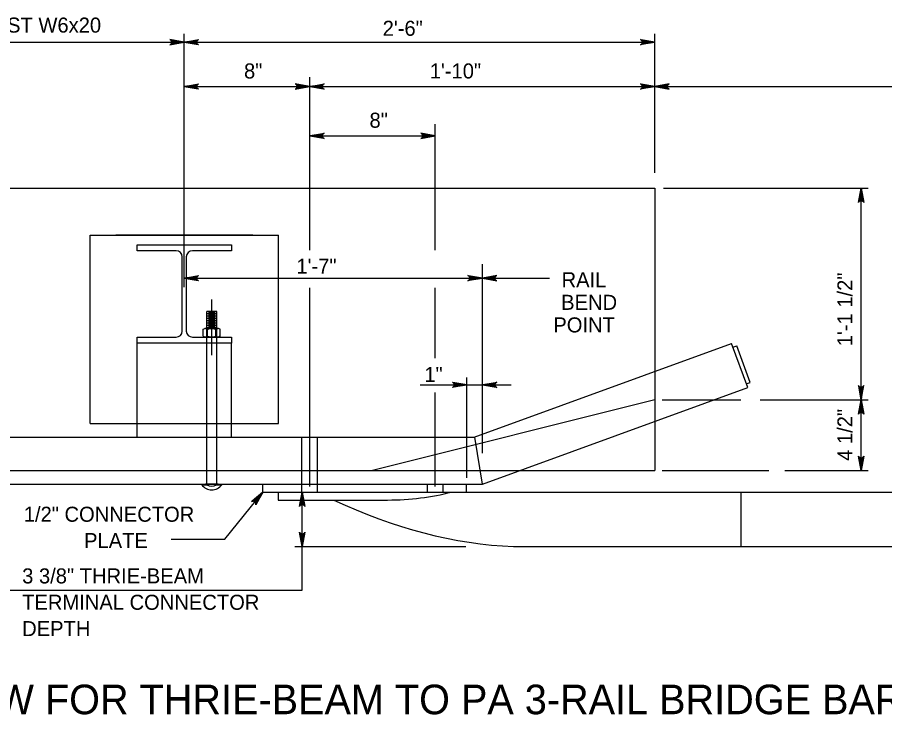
# Model space of a CAD drawing. Extents: x 632007860 to 635435983, y 295418622 to 297794622.
# Drawn here: x 634661713 to 634840166, y 296955748 to 297099258 of the extents above; entities that cross this region are included whole.
import ezdxf

# ---------------------------------------------------------------- set-up
doc = ezdxf.new("R2010")
doc.units = 0
for name, color, linetype in [('Default', 7, 'Continuous'), ('S-DETL-DIMS', 7, 'Continuous'), ('S-DETL-T120', 7, 'Continuous'), ('S-DETL-T240', 7, 'Continuous'), ('S-MISC-CNTR-WT01', 7, 'Continuous'), ('S-STEL', 7, 'Continuous')]:
    doc.layers.add(name, color=color, linetype=linetype)

msp = doc.modelspace()

# ---------------------------------------------------------------- linework, layer by layer
at = {"layer": 'Default'}
for p, q in [((634686376, 297051230), (634686376, 297052407)), ((634686376, 297052407), (634705743, 297052407)), ((634694397, 297051230), (634686376, 297051230)), ((634705743, 297051230), (634697721, 297051230)), ((634705743, 297052407), (634705743, 297051230)), ((634695640, 297034690), (634695640, 297049988)), ((634696479, 297049988), (634696479, 297034690)), ((634686376, 297032235), (634686376, 297033448)), ((634686376, 297033448), (634694397, 297033448)), ((634697721, 297033448), (634705743, 297033448)), ((634705743, 297033448), (634705743, 297032235)), ((634705743, 297032235), (634686376, 297032235))]:
    msp.add_line(p, q, dxfattribs=at)
for centre, start, end in [((634694397, 297049988), 0, 90), ((634697721, 297049988), 90, 180), ((634694397, 297034690), 270, 0), ((634697721, 297034690), 180, 270)]:
    msp.add_arc(centre, 1242, start, end, dxfattribs=at)
at = {"layer": 'S-DETL-DIMS'}
for p, q in [((634792897, 297067252), (634792897, 297095865)), ((634647552, 297094126), (634792897, 297094126)), ((634696059, 297085001), (634905868, 297085001)), ((634721865, 297074864), (634747685, 297074864)), ((634794667, 297064108), (634836771, 297064108)), ((634835313, 297006007), (634835313, 297064108)), ((634757389, 297009567), (634757389, 297048486)), ((634696059, 297045559), (634771239, 297045559)), ((634754174, 297004474), (634754174, 297025164)), ((634744614, 297023632), (634757389, 297023632)), ((634757389, 297023632), (634763328, 297023632)), ((634794387, 297020532), (634810576, 297020532)), ((634814560, 297020532), (634836771, 297020532)), ((634794387, 297006007), (634816347, 297006007)), ((634819635, 297006007), (634836771, 297006007)), ((634704395, 296991875), (634712200, 297001569)), ((634720312, 296981393), (634720312, 297001569)), ((634693381, 296991875), (634704395, 296991875)), ((634718830, 296990335), (634754015, 296990335)), ((634659121, 296981393), (634720312, 296981393))]:
    msp.add_line(p, q, dxfattribs=at)
for points in [[(634696059, 297094126), (634693100, 297094680), (634693214, 297094601), (634693328, 297094522), (634693387, 297094423), (634693445, 297094324), (634693462, 297094225), (634693479, 297094126), (634693462, 297094026), (634693445, 297093927), (634693387, 297093828), (634693328, 297093729), (634693214, 297093650), (634693100, 297093571), (634696059, 297094126), (634693214, 297093650), (634693328, 297093729), (634696059, 297094126), (634693387, 297093828), (634693445, 297093927), (634696059, 297094126), (634693462, 297094026), (634693479, 297094126), (634696059, 297094126), (634693462, 297094225), (634693445, 297094324), (634696059, 297094126), (634693387, 297094423), (634693328, 297094522), (634696059, 297094126), (634693214, 297094601)], [(634696059, 297094126), (634699018, 297094680), (634698904, 297094601), (634698790, 297094522), (634698732, 297094423), (634698673, 297094324), (634698656, 297094225), (634698639, 297094126), (634698656, 297094026), (634698673, 297093927), (634698732, 297093828), (634698790, 297093729), (634698904, 297093650), (634699018, 297093571), (634696059, 297094126), (634698904, 297093650), (634698790, 297093729), (634696059, 297094126), (634698732, 297093828), (634698673, 297093927), (634696059, 297094126), (634698656, 297094026), (634698639, 297094126), (634696059, 297094126), (634698656, 297094225), (634698673, 297094324), (634696059, 297094126), (634698732, 297094423), (634698790, 297094522), (634696059, 297094126), (634698904, 297094601)], [(634792897, 297094126), (634789938, 297093571), (634790052, 297093650), (634790166, 297093729), (634790225, 297093828), (634790284, 297093927), (634790301, 297094026), (634790318, 297094126), (634790301, 297094225), (634790284, 297094324), (634790225, 297094423), (634790166, 297094522), (634790052, 297094601), (634789938, 297094680), (634792897, 297094126), (634790052, 297094601), (634790166, 297094522), (634792897, 297094126), (634790225, 297094423), (634790284, 297094324), (634792897, 297094126), (634790301, 297094225), (634790318, 297094126), (634792897, 297094126), (634790301, 297094026), (634790284, 297093927), (634792897, 297094126), (634790225, 297093828), (634790166, 297093729), (634792897, 297094126), (634790052, 297093650)], [(634696059, 297085001), (634699018, 297085556), (634698904, 297085477), (634698790, 297085398), (634698732, 297085298), (634698673, 297085199), (634698656, 297085100), (634698639, 297085001), (634698656, 297084901), (634698673, 297084802), (634698732, 297084703), (634698790, 297084604), (634698904, 297084525), (634699018, 297084446), (634696059, 297085001), (634698904, 297084525), (634698790, 297084604), (634696059, 297085001), (634698732, 297084703), (634698673, 297084802), (634696059, 297085001), (634698656, 297084901), (634698639, 297085001), (634696059, 297085001), (634698656, 297085100), (634698673, 297085199), (634696059, 297085001), (634698732, 297085298), (634698790, 297085398), (634696059, 297085001), (634698904, 297085477)], [(634721865, 297085001), (634718906, 297085556), (634719020, 297085477), (634719134, 297085398), (634719193, 297085298), (634719251, 297085199), (634719268, 297085100), (634719285, 297085001), (634719268, 297084901), (634719251, 297084802), (634719193, 297084703), (634719134, 297084604), (634719020, 297084525), (634718906, 297084446), (634721865, 297085001), (634719020, 297084525), (634719134, 297084604), (634721865, 297085001), (634719193, 297084703), (634719251, 297084802), (634721865, 297085001), (634719268, 297084901), (634719285, 297085001), (634721865, 297085001), (634719268, 297085100), (634719251, 297085199), (634721865, 297085001), (634719193, 297085298), (634719134, 297085398), (634721865, 297085001), (634719020, 297085477)], [(634721865, 297085001), (634724824, 297085556), (634724710, 297085477), (634724596, 297085398), (634724538, 297085298), (634724479, 297085199), (634724462, 297085100), (634724445, 297085001), (634724462, 297084901), (634724479, 297084802), (634724538, 297084703), (634724596, 297084604), (634724710, 297084525), (634724824, 297084446), (634721865, 297085001), (634724710, 297084525), (634724596, 297084604), (634721865, 297085001), (634724538, 297084703), (634724479, 297084802), (634721865, 297085001), (634724462, 297084901), (634724445, 297085001), (634721865, 297085001), (634724462, 297085100), (634724479, 297085199), (634721865, 297085001), (634724538, 297085298), (634724596, 297085398), (634721865, 297085001), (634724710, 297085477)], [(634792897, 297085001), (634789938, 297084446), (634790052, 297084525), (634790166, 297084604), (634790225, 297084703), (634790284, 297084802), (634790301, 297084901), (634790318, 297085001), (634790301, 297085100), (634790284, 297085199), (634790225, 297085298), (634790166, 297085398), (634790052, 297085477), (634789938, 297085556), (634792897, 297085001), (634790052, 297085477), (634790166, 297085398), (634792897, 297085001), (634790225, 297085298), (634790284, 297085199), (634792897, 297085001), (634790301, 297085100), (634790318, 297085001), (634792897, 297085001), (634790301, 297084901), (634790284, 297084802), (634792897, 297085001), (634790225, 297084703), (634790166, 297084604), (634792897, 297085001), (634790052, 297084525)], [(634792897, 297085001), (634795857, 297084446), (634795743, 297084525), (634795629, 297084604), (634795570, 297084703), (634795511, 297084802), (634795494, 297084901), (634795477, 297085001), (634795494, 297085100), (634795511, 297085199), (634795570, 297085298), (634795629, 297085398), (634795743, 297085477), (634795857, 297085556), (634792897, 297085001), (634795743, 297085477), (634795629, 297085398), (634792897, 297085001), (634795570, 297085298), (634795511, 297085199), (634792897, 297085001), (634795494, 297085100), (634795477, 297085001), (634792897, 297085001), (634795494, 297084901), (634795511, 297084802), (634792897, 297085001), (634795570, 297084703), (634795629, 297084604), (634792897, 297085001), (634795743, 297084525)], [(634721865, 297074864), (634724824, 297075419), (634724710, 297075340), (634724596, 297075261), (634724538, 297075162), (634724479, 297075063), (634724462, 297074963), (634724445, 297074864), (634724462, 297074765), (634724479, 297074666), (634724538, 297074566), (634724596, 297074467), (634724710, 297074388), (634724824, 297074309), (634721865, 297074864), (634724710, 297074388), (634724596, 297074467), (634721865, 297074864), (634724538, 297074566), (634724479, 297074666), (634721865, 297074864), (634724462, 297074765), (634724445, 297074864), (634721865, 297074864), (634724462, 297074963), (634724479, 297075063), (634721865, 297074864), (634724538, 297075162), (634724596, 297075261), (634721865, 297074864), (634724710, 297075340)], [(634747685, 297074864), (634744726, 297075419), (634744840, 297075340), (634744954, 297075261), (634745013, 297075162), (634745072, 297075063), (634745089, 297074963), (634745106, 297074864), (634745089, 297074765), (634745072, 297074666), (634745013, 297074566), (634744954, 297074467), (634744840, 297074388), (634744726, 297074309), (634747685, 297074864), (634744840, 297074388), (634744954, 297074467), (634747685, 297074864), (634745013, 297074566), (634745072, 297074666), (634747685, 297074864), (634745089, 297074765), (634745106, 297074864), (634747685, 297074864), (634745089, 297074963), (634745072, 297075063), (634747685, 297074864), (634745013, 297075162), (634744954, 297075261), (634747685, 297074864), (634744840, 297075340)], [(634835313, 297064108), (634835868, 297061148), (634835789, 297061262), (634835710, 297061376), (634835611, 297061435), (634835512, 297061494), (634835413, 297061511), (634835313, 297061528), (634835214, 297061511), (634835115, 297061494), (634835016, 297061435), (634834917, 297061376), (634834838, 297061262), (634834759, 297061148), (634835313, 297064108), (634834838, 297061262), (634834917, 297061376), (634835313, 297064108), (634835016, 297061435), (634835115, 297061494), (634835313, 297064108), (634835214, 297061511), (634835313, 297061528), (634835313, 297064108), (634835413, 297061511), (634835512, 297061494), (634835313, 297064108), (634835611, 297061435), (634835710, 297061376), (634835313, 297064108), (634835789, 297061262)], [(634696059, 297045559), (634699018, 297046113), (634698904, 297046034), (634698790, 297045955), (634698732, 297045856), (634698673, 297045757), (634698656, 297045658), (634698639, 297045559), (634698656, 297045459), (634698673, 297045360), (634698732, 297045261), (634698790, 297045162), (634698904, 297045083), (634699018, 297045004), (634696059, 297045559), (634698904, 297045083), (634698790, 297045162), (634696059, 297045559), (634698732, 297045261), (634698673, 297045360), (634696059, 297045559), (634698656, 297045459), (634698639, 297045559), (634696059, 297045559), (634698656, 297045658), (634698673, 297045757), (634696059, 297045559), (634698732, 297045856), (634698790, 297045955), (634696059, 297045559), (634698904, 297046034)], [(634757389, 297045559), (634754430, 297045004), (634754544, 297045083), (634754658, 297045162), (634754717, 297045261), (634754776, 297045360), (634754793, 297045459), (634754810, 297045559), (634754793, 297045658), (634754776, 297045757), (634754717, 297045856), (634754658, 297045955), (634754544, 297046034), (634754430, 297046113), (634757389, 297045559), (634754544, 297046034), (634754658, 297045955), (634757389, 297045559), (634754717, 297045856), (634754776, 297045757), (634757389, 297045559), (634754793, 297045658), (634754810, 297045559), (634757389, 297045559), (634754793, 297045459), (634754776, 297045360), (634757389, 297045559), (634754717, 297045261), (634754658, 297045162), (634757389, 297045559), (634754544, 297045083)], [(634757389, 297045559), (634760349, 297045004), (634760235, 297045083), (634760121, 297045162), (634760062, 297045261), (634760003, 297045360), (634759986, 297045459), (634759969, 297045559), (634759986, 297045658), (634760003, 297045757), (634760062, 297045856), (634760121, 297045955), (634760235, 297046034), (634760349, 297046113), (634757389, 297045559), (634760235, 297046034), (634760121, 297045955), (634757389, 297045559), (634760062, 297045856), (634760003, 297045757), (634757389, 297045559), (634759986, 297045658), (634759969, 297045559), (634757389, 297045559), (634759986, 297045459), (634760003, 297045360), (634757389, 297045559), (634760062, 297045261), (634760121, 297045162), (634757389, 297045559), (634760235, 297045083)], [(634754174, 297023632), (634751215, 297023078), (634751329, 297023157), (634751443, 297023236), (634751502, 297023335), (634751561, 297023434), (634751578, 297023533), (634751595, 297023632), (634751578, 297023732), (634751561, 297023831), (634751502, 297023930), (634751443, 297024029), (634751329, 297024108), (634751215, 297024187), (634754174, 297023632), (634751329, 297024108), (634751443, 297024029), (634754174, 297023632), (634751502, 297023930), (634751561, 297023831), (634754174, 297023632), (634751578, 297023732), (634751595, 297023632), (634754174, 297023632), (634751578, 297023533), (634751561, 297023434), (634754174, 297023632), (634751502, 297023335), (634751443, 297023236), (634754174, 297023632), (634751329, 297023157)], [(634757389, 297023632), (634760349, 297024187), (634760235, 297024108), (634760121, 297024029), (634760062, 297023930), (634760003, 297023831), (634759986, 297023732), (634759969, 297023632), (634759986, 297023533), (634760003, 297023434), (634760062, 297023335), (634760121, 297023236), (634760235, 297023157), (634760349, 297023078), (634757389, 297023632), (634760235, 297023157), (634760121, 297023236), (634757389, 297023632), (634760062, 297023335), (634760003, 297023434), (634757389, 297023632), (634759986, 297023533), (634759969, 297023632), (634757389, 297023632), (634759986, 297023732), (634760003, 297023831), (634757389, 297023632), (634760062, 297023930), (634760121, 297024029), (634757389, 297023632), (634760235, 297024108)], [(634835313, 297020532), (634835868, 297023491), (634835789, 297023377), (634835710, 297023263), (634835611, 297023204), (634835512, 297023146), (634835413, 297023129), (634835313, 297023112), (634835214, 297023129), (634835115, 297023146), (634835016, 297023204), (634834917, 297023263), (634834838, 297023377), (634834759, 297023491), (634835313, 297020532), (634834838, 297023377), (634834917, 297023263), (634835313, 297020532), (634835016, 297023204), (634835115, 297023146), (634835313, 297020532), (634835214, 297023129), (634835313, 297023112), (634835313, 297020532), (634835413, 297023129), (634835512, 297023146), (634835313, 297020532), (634835611, 297023204), (634835710, 297023263), (634835313, 297020532), (634835789, 297023377)], [(634835313, 297020532), (634835868, 297017573), (634835789, 297017687), (634835710, 297017801), (634835611, 297017859), (634835512, 297017918), (634835413, 297017935), (634835313, 297017952), (634835214, 297017935), (634835115, 297017918), (634835016, 297017859), (634834917, 297017801), (634834838, 297017687), (634834759, 297017573), (634835313, 297020532), (634834838, 297017687), (634834917, 297017801), (634835313, 297020532), (634835016, 297017859), (634835115, 297017918), (634835313, 297020532), (634835214, 297017935), (634835313, 297017952), (634835313, 297020532), (634835413, 297017935), (634835512, 297017918), (634835313, 297020532), (634835611, 297017859), (634835710, 297017801), (634835313, 297020532), (634835789, 297017687)], [(634835313, 297006007), (634834759, 297008966), (634834838, 297008852), (634834917, 297008738), (634835016, 297008679), (634835115, 297008620), (634835214, 297008603), (634835313, 297008586), (634835413, 297008603), (634835512, 297008620), (634835611, 297008679), (634835710, 297008738), (634835789, 297008852), (634835868, 297008966), (634835313, 297006007), (634835789, 297008852), (634835710, 297008738), (634835313, 297006007), (634835611, 297008679), (634835512, 297008620), (634835313, 297006007), (634835413, 297008603), (634835313, 297008586), (634835313, 297006007), (634835214, 297008603), (634835115, 297008620), (634835313, 297006007), (634835016, 297008679), (634834917, 297008738), (634835313, 297006007), (634834838, 297008852)], [(634712200, 297001569), (634710776, 296998916), (634710786, 296999054), (634710796, 296999193), (634710756, 296999301), (634710715, 296999409), (634710649, 296999484), (634710582, 296999560), (634710494, 296999609), (634710406, 296999658), (634710292, 296999674), (634710178, 296999690), (634710045, 296999651), (634709912, 296999612), (634712200, 297001569), (634710045, 296999651), (634710178, 296999690), (634712200, 297001569), (634710292, 296999674), (634710406, 296999658), (634712200, 297001569), (634710494, 296999609), (634710582, 296999560), (634712200, 297001569), (634710649, 296999484), (634710715, 296999409), (634712200, 297001569), (634710756, 296999301), (634710796, 296999193), (634712200, 297001569), (634710786, 296999054)], [(634720312, 297001569), (634720867, 296998610), (634720788, 296998724), (634720709, 296998838), (634720609, 296998897), (634720510, 296998955), (634720411, 296998972), (634720312, 296998989), (634720213, 296998972), (634720113, 296998955), (634720014, 296998897), (634719915, 296998838), (634719836, 296998724), (634719757, 296998610), (634720312, 297001569), (634719836, 296998724), (634719915, 296998838), (634720312, 297001569), (634720014, 296998897), (634720113, 296998955), (634720312, 297001569), (634720213, 296998972), (634720312, 296998989), (634720312, 297001569), (634720411, 296998972), (634720510, 296998955), (634720312, 297001569), (634720609, 296998897), (634720709, 296998838), (634720312, 297001569), (634720788, 296998724)], [(634720312, 296990335), (634719757, 296993294), (634719836, 296993180), (634719915, 296993066), (634720014, 296993008), (634720113, 296992949), (634720213, 296992932), (634720312, 296992915), (634720411, 296992932), (634720510, 296992949), (634720609, 296993008), (634720709, 296993066), (634720788, 296993180), (634720867, 296993294), (634720312, 296990335), (634720788, 296993180), (634720709, 296993066), (634720312, 296990335), (634720609, 296993008), (634720510, 296992949), (634720312, 296990335), (634720411, 296992932), (634720312, 296992915), (634720312, 296990335), (634720213, 296992932), (634720113, 296992949), (634720312, 296990335), (634720014, 296993008), (634719915, 296993066), (634720312, 296990335), (634719836, 296993180)]]:
    msp.add_lwpolyline(points, dxfattribs=at)
at = {"layer": 'S-MISC-CNTR-WT01'}
for p, q in [((634696059, 297043709), (634696059, 297095865)), ((634721865, 297051348), (634721865, 297086963)), ((634747685, 297051348), (634747685, 297077275)), ((634721865, 297002724), (634721865, 297043572)), ((634747685, 297029131), (634747685, 297043572)), ((634701707, 297029743), (634701707, 297041212)), ((634747685, 297002724), (634747685, 297022069))]:
    msp.add_line(p, q, dxfattribs=at)
at = {"layer": 'S-STEL'}
for p, q in [((634625904, 297064108), (634792895, 297064108)), ((634792895, 297064108), (634792895, 297006007)), ((634676692, 297015690), (634676692, 297054424)), ((634676692, 297054424), (634715426, 297054424)), ((634710178, 297054426), (634681948, 297054426)), ((634715426, 297015690), (634715426, 297054424)), ((634700713, 297035251), (634700713, 297038689)), ((634702729, 297038689), (634700713, 297038689)), ((634702729, 297035251), (634702729, 297038689)), ((634702729, 297038218), (634700713, 297038218)), ((634702729, 297037746), (634700713, 297037746)), ((634702729, 297037275), (634700713, 297037275)), ((634702729, 297036804), (634700713, 297036804)), ((634702420, 297038453), (634701042, 297038453)), ((634702420, 297037982), (634701042, 297037982)), ((634702420, 297037511), (634701042, 297037511)), ((634702420, 297037039), (634701042, 297037039)), ((634699960, 297035050), (634700309, 297035251)), ((634699960, 297033649), (634699960, 297035050)), ((634703105, 297035251), (634700309, 297035251)), ((634702729, 297036332), (634700713, 297036332)), ((634702729, 297035861), (634700713, 297035861)), ((634702729, 297035390), (634700713, 297035390)), ((634700713, 297003186), (634700713, 297035251)), ((634700833, 297033649), (634700833, 297035050)), ((634702420, 297036568), (634701042, 297036568)), ((634702420, 297036097), (634701042, 297036097)), ((634702420, 297035625), (634701042, 297035625)), ((634702580, 297033649), (634702580, 297035050)), ((634702729, 297003186), (634702729, 297035251)), ((634703454, 297035050), (634703105, 297035251)), ((634703454, 297033649), (634703454, 297035050)), ((634699960, 297033649), (634700309, 297033448)), ((634703105, 297033448), (634700309, 297033448)), ((634703454, 297033649), (634703105, 297033448)), ((634686376, 297015690), (634686376, 297032235)), ((634705743, 297015690), (634705743, 297032235)), ((634755682, 297012866), (634808675, 297032154)), ((634811987, 297023055), (634808675, 297032154)), ((634808957, 297031379), (634809732, 297031661)), ((634812480, 297024112), (634809732, 297031661)), ((634757389, 297003183), (634811987, 297023055)), ((634811704, 297023830), (634812480, 297024112)), ((634792895, 297020532), (634734793, 297006007)), ((634676692, 297015690), (634715426, 297015690)), ((634686376, 297012866), (634686376, 297015690)), ((634705743, 297012866), (634705743, 297015690)), ((634625904, 297012866), (634755682, 297012866)), ((634720257, 297001569), (634720257, 297012866)), ((634723487, 297001569), (634723487, 297012866)), ((634757389, 297003183), (634755869, 297012847)), ((634625904, 297006007), (634792895, 297006007)), ((634625904, 297003183), (634757389, 297003183)), ((634699639, 297003091), (634700715, 297003091)), ((634699639, 297003075), (634700715, 297003075)), ((634703006, 297003186), (634700407, 297003186)), ((634700715, 297003075), (634700715, 297003091)), ((634702698, 297003091), (634700715, 297003091)), ((634702698, 297003091), (634702698, 297003075)), ((634702698, 297003091), (634703775, 297003091)), ((634702698, 297003075), (634703775, 297003075)), ((634712200, 297001569), (634712200, 297003184)), ((634746077, 297001569), (634746077, 297003183)), ((634749308, 297001569), (634749308, 297003183)), ((634754162, 297001569), (634754162, 297003184)), ((634712200, 297001569), (634754162, 297001569)), ((634715375, 297001569), (634715375, 296999924)), ((634754162, 297001569), (634930798, 297001569)), ((634810625, 296990337), (634810625, 297001569)), ((634715375, 296999924), (634727022, 296999924)), ((634726658, 296999924), (634737896, 296999924)), ((634763818, 296990337), (634930798, 296990337))]:
    msp.add_line(p, q, dxfattribs=at)
for centre, radius, start, end in [((634701707, 297004598), 2568, 216.37027, 323.62973), ((634700613, 297003191), 100, 269.99729, 357.27835), ((634701707, 297004598), 1817, 236.93176, 303.06824), ((634702829, 297003191), 100, 182.72166, 270.00271)]:
    msp.add_arc(centre, radius, start, end, dxfattribs=at)
for centre, major_axis, ratio, start_param, end_param in [((634737848, 297013075), (27269, 0), 0.4822531, 4.7141547, 5.2179741), ((634744016, 297069727), (67875, -61215), 0.7464226, 5.0936318, 5.5493346)]:
    msp.add_ellipse(centre, major_axis=major_axis, ratio=ratio, start_param=start_param, end_param=end_param, dxfattribs=at)
for points, degree in [([(634700396, 297035251), (634700459, 297035243), (634700591, 297035225), (634700732, 297035133), (634700809, 297035069), (634700833, 297035050)], 3), ([(634700833, 297035050), (634700907, 297035079), (634701082, 297035150), (634701374, 297035232), (634701595, 297035245), (634701707, 297035251)], 3), ([(634701707, 297035251), (634701727, 297035251), (634701858, 297035250), (634702102, 297035216), (634702372, 297035136), (634702529, 297035071), (634702580, 297035050)], 3), ([(634702580, 297035050), (634702646, 297035102), (634702772, 297035202), (634702936, 297035251), (634703015, 297035251), (634703017, 297035251)], 3), ([(634700396, 297033448), (634700459, 297033456), (634700591, 297033474), (634700732, 297033566), (634700809, 297033630), (634700833, 297033649)], 3), ([(634700833, 297033649), (634700907, 297033619), (634701082, 297033549), (634701374, 297033467), (634701595, 297033454), (634701707, 297033448)], 3), ([(634701707, 297033448), (634701727, 297033448), (634701858, 297033449), (634702102, 297033483), (634702372, 297033563), (634702529, 297033628), (634702580, 297033649)], 3), ([(634702580, 297033649), (634702646, 297033597), (634702772, 297033497), (634702936, 297033448), (634703015, 297033448), (634703017, 297033448)], 3), ([(634699639, 297003091), (634699639, 297003075)], 1), ([(634700783, 297003091), (634700768, 297003095), (634700724, 297003107), (634700713, 297003161), (634700713, 297003191), (634700713, 297003191)], 3), ([(634700713, 297003186), (634700713, 297003191)], 1), ([(634702729, 297003191), (634702729, 297003191), (634702729, 297003161), (634702718, 297003107), (634702674, 297003095), (634702659, 297003091)], 3), ([(634702729, 297003191), (634702729, 297003186)], 1), ([(634703775, 297003091), (634703775, 297003075)], 1)]:
    msp.add_open_spline(points, degree=degree, dxfattribs=at)

# ---------------------------------------------------------------- texts
at = {"layer": 'S-DETL-T120'}
for s, height, p in [('  POST W6x20', 3098.73, (634651313, 297096113)), ('2\'-6"', 3098.7, (634736882, 297095455)), ('8"', 3098.7, (634708353, 297086673)), ('1\'-10"', 3098.7, (634746577, 297086673)), ('8"', 3098.7, (634734173, 297076536)), ('1\'-7"', 3098.7, (634719136, 297046495)), ('RAIL', 3098.7, (634773694, 297043708)), ('BEND', 3098.7, (634773608, 297039060)), ('POINT', 3098.7, (634771998, 297034412)), ('1"', 3098.7, (634745458, 297024197)), ('1/2" CONNECTOR', 3098.73, (634663035, 296995446)), ('PLATE', 3098.7, (634675443, 296990023)), ('3 3/8" THRIE-BEAM', 3098.73, (634662705, 296982752)), ('TERMINAL CONNECTOR', 3098.73, (634662705, 296977329)), ('DEPTH', 3098.7, (634662705, 296971906))]:
    msp.add_text(s, height=height, dxfattribs=at).set_placement(p)
for s, p in [('1\'-1 1/2"', (634833540, 297031573)), ('4 1/2"', (634833540, 297007985))]:
    msp.add_text(s, height=3098.7, rotation=90, dxfattribs=at).set_placement(p)
at = {"layer": 'S-DETL-T240'}
msp.add_text('PLAN VIEW FOR THRIE-BEAM TO PA 3-RAIL BRIDGE BARRIER', height=6096, dxfattribs=at).set_placement((634620735, 296955834))

doc.saveas('drawing.dxf')
